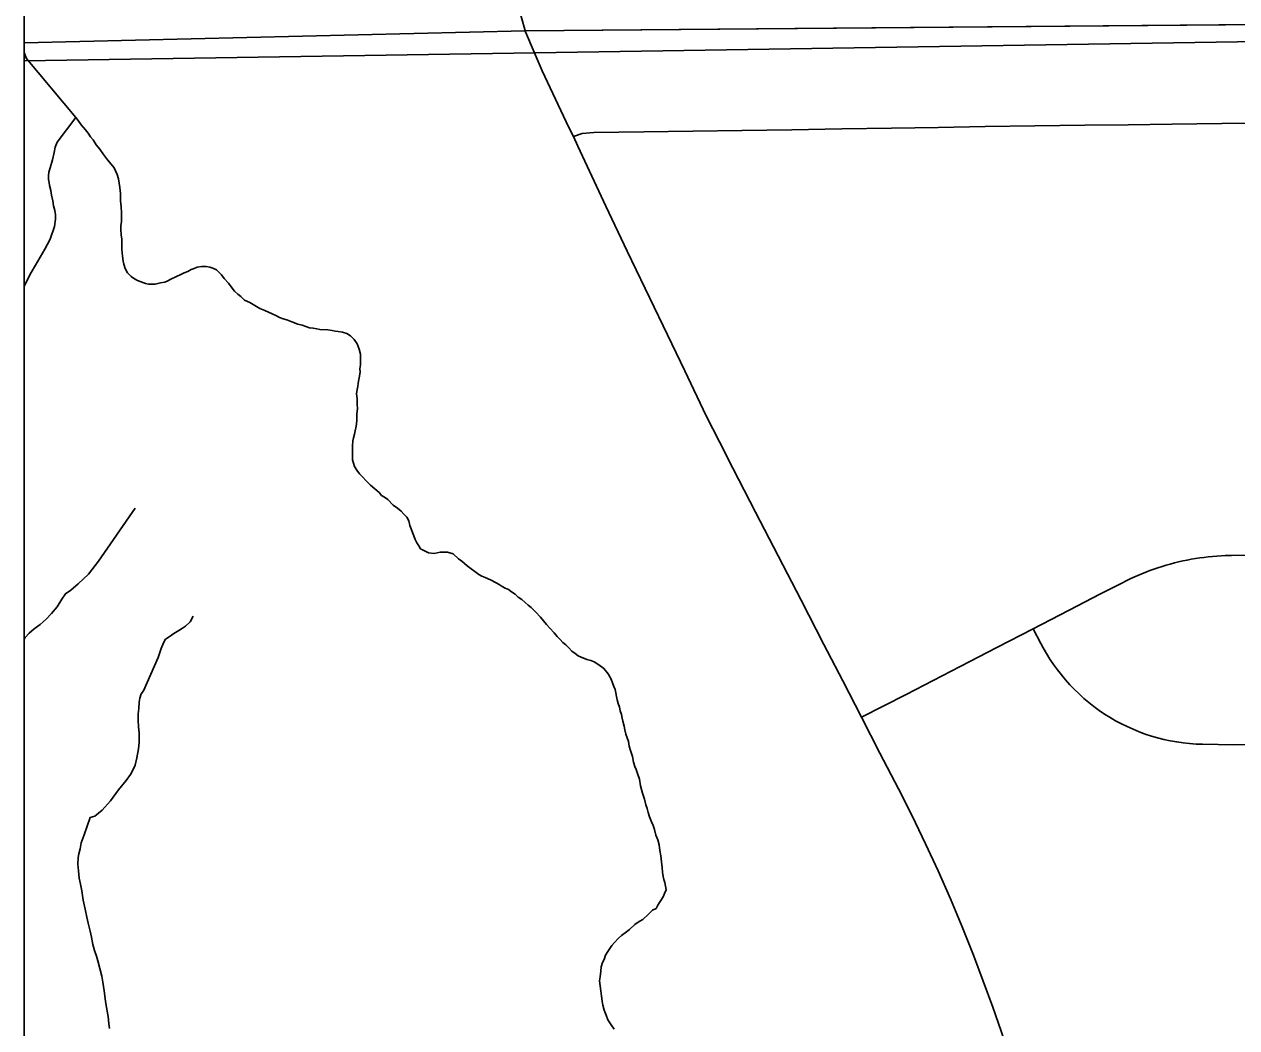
# Model space of a CAD drawing. Extents: x 103424 to 290657, y 38711 to 110967.
# Drawn here: x 214246.3526 to 214246.7303, y 40213.4362 to 40213.7488 of the extents above; entities that cross this region are included whole.
import ezdxf

# ---------------------------------------------------------------- set-up
doc = ezdxf.new("R2010")
doc.units = 0
for name, color, linetype in [('GM_X_Corporation', 7, 'Continuous'), ('GM_X_Minor_River', 7, 'Continuous'), ('GM_X_State_Route', 7, 'Continuous'), ('GM_X_Township_Road', 7, 'Continuous')]:
    doc.layers.add(name, color=color, linetype=linetype)

msp = doc.modelspace()

# ---------------------------------------------------------------- linework, layer by layer
at = {"layer": 'GM_X_Corporation'}
for points in [[(214247.88425, 40215.10125), (214246.35258, 40215.10125), (214246.35258, 40213.74302), (214246.50862, 40213.74676), (214247.49304, 40213.75527), (214247.63273, 40213.75746), (214247.88095, 40213.75762), (214247.88494, 40213.98106), (214247.88525, 40214.01696), (214247.8863, 40214.63438), (214247.88621, 40214.66416), (214247.88593, 40214.68485)], [(214246.35258, 40213.74302), (214246.35258, 40208.30125), (214253.15258, 40208.30125), (214253.15258, 40215.10125), (214247.88425, 40215.10125), (214247.88593, 40214.68485), (214247.88621, 40214.66416), (214247.8863, 40214.63438), (214247.88525, 40214.01696), (214247.88494, 40213.98106), (214247.88095, 40213.75762), (214247.63273, 40213.75746), (214247.49304, 40213.75527), (214246.50862, 40213.74676)], [(214247.88203, 40215.10125), (214246.35258, 40215.10125), (214246.35258, 40213.73749), (214247.49304, 40213.75527), (214247.63273, 40213.75746), (214247.88095, 40213.75762), (214247.88261, 40214.4628)], [(214247.88425, 40215.10125), (214246.35258, 40215.10125), (214246.35258, 40213.74302), (214246.50862, 40213.74676), (214247.49304, 40213.75527), (214247.63273, 40213.75746), (214247.88095, 40213.75762), (214247.88494, 40213.98106), (214247.88525, 40214.01696), (214247.8863, 40214.63438), (214247.88621, 40214.66416), (214247.88593, 40214.68485)]]:
    msp.add_lwpolyline(points, close=True, dxfattribs=at)
msp.add_lwpolyline([(214247.49304, 40213.75527), (214246.50862, 40213.74676), (214246.35258, 40213.74302), (214246.35258, 40211.331)], dxfattribs=at)
at = {"layer": 'GM_X_Minor_River'}
msp.add_line((214246.35258, 40213.74007), (214246.35326, 40213.73822), dxfattribs=at)
for points in [[(214246.35316, 40213.73828), (214246.36862, 40213.71976), (214246.36939, 40213.71882), (214246.37036, 40213.7175), (214246.37171, 40213.71599), (214246.37248, 40213.71486), (214246.37325, 40213.71372), (214246.37403, 40213.71278), (214246.37499, 40213.71127), (214246.37615, 40213.70995), (214246.37731, 40213.70825), (214246.37847, 40213.70655), (214246.37963, 40213.70523), (214246.38059, 40213.7041), (214246.38098, 40213.70315), (214246.38156, 40213.70202), (214246.38196, 40213.70069), (214246.38217, 40213.69936), (214246.38237, 40213.69803), (214246.38258, 40213.69613), (214246.38261, 40213.69385), (214246.38282, 40213.69195), (214246.38284, 40213.69005), (214246.38286, 40213.68853), (214246.38288, 40213.68739), (214246.3827, 40213.68605), (214246.38271, 40213.68491), (214246.38273, 40213.6832), (214246.38294, 40213.68187), (214246.38296, 40213.68035), (214246.38298, 40213.67864), (214246.38319, 40213.67655), (214246.3834, 40213.67503), (214246.3836, 40213.67408), (214246.384, 40213.67275), (214246.38477, 40213.67143), (214246.38593, 40213.6703), (214246.38689, 40213.66955), (214246.38784, 40213.66899), (214246.39033, 40213.66806), (214246.39128, 40213.66788), (214246.39223, 40213.66789), (214246.39337, 40213.6679), (214246.39507, 40213.6683), (214246.3964, 40213.6685), (214246.39735, 40213.66889), (214246.39829, 40213.66947), (214246.39999, 40213.67025), (214246.40132, 40213.67084), (214246.40245, 40213.67142), (214246.40359, 40213.67181), (214246.40453, 40213.67239), (214246.40548, 40213.67278), (214246.40642, 40213.67317), (214246.40775, 40213.67337), (214246.40927, 40213.67339), (214246.41041, 40213.67321), (214246.41137, 40213.67284), (214246.41251, 40213.67228), (214246.41405, 40213.67077), (214246.41483, 40213.66964), (214246.41618, 40213.66813), (214246.41733, 40213.66662), (214246.4181, 40213.66568), (214246.41907, 40213.66474), (214246.42003, 40213.66399), (214246.42118, 40213.66286), (214246.4229, 40213.66211), (214246.42443, 40213.66118), (214246.42596, 40213.66024), (214246.42749, 40213.65969), (214246.42864, 40213.65913), (214246.42978, 40213.65857), (214246.43112, 40213.65801), (214246.43208, 40213.65745), (214246.43322, 40213.65708), (214246.43437, 40213.65671), (214246.43589, 40213.65616), (214246.4378, 40213.65542), (214246.43914, 40213.65505), (214246.44028, 40213.65468), (214246.44143, 40213.65431), (214246.44257, 40213.65413), (214246.44371, 40213.65395), (214246.44467, 40213.65377), (214246.44714, 40213.65361), (214246.44847, 40213.65343), (214246.44942, 40213.65325), (214246.45038, 40213.65307), (214246.45171, 40213.65289), (214246.45304, 40213.65252), (214246.45419, 40213.65178), (214246.45535, 40213.65065)], [(214246.36862, 40213.71976), (214246.36282, 40213.7121), (214246.36226, 40213.71057), (214246.3619, 40213.70885), (214246.36136, 40213.70657), (214246.36063, 40213.70409), (214246.36027, 40213.70275), (214246.36009, 40213.70161), (214246.3601, 40213.70047), (214246.3603, 40213.69952), (214246.3605, 40213.69857), (214246.3609, 40213.69705), (214246.36111, 40213.69554), (214246.36151, 40213.69383), (214246.36172, 40213.69231), (214246.36212, 40213.69079), (214246.36232, 40213.68946), (214246.36234, 40213.68813), (214246.36198, 40213.68585), (214246.3607, 40213.68184), (214246.35903, 40213.67878), (214246.35753, 40213.67629), (214246.35604, 40213.67381), (214246.35474, 40213.67151), (214246.35258, 40213.66722)], [(214246.45535, 40213.65065), (214246.45631, 40213.64932), (214246.4569, 40213.64762), (214246.4573, 40213.6461), (214246.45731, 40213.64515), (214246.45732, 40213.6442), (214246.45734, 40213.64268), (214246.45717, 40213.64153), (214246.45718, 40213.64058), (214246.457, 40213.63925), (214246.45682, 40213.63811), (214246.45665, 40213.63697), (214246.45647, 40213.63601), (214246.45629, 40213.63506), (214246.45612, 40213.63373), (214246.45632, 40213.63221), (214246.45634, 40213.6305), (214246.45636, 40213.62898), (214246.45619, 40213.62745), (214246.45621, 40213.62555), (214246.45604, 40213.62422), (214246.45586, 40213.62308), (214246.45568, 40213.62212), (214246.4555, 40213.62117), (214246.45514, 40213.62003), (214246.45496, 40213.61907), (214246.45479, 40213.61736), (214246.4548, 40213.61641), (214246.45481, 40213.61508), (214246.45482, 40213.61413), (214246.45484, 40213.61318), (214246.45543, 40213.61109), (214246.4562, 40213.60996), (214246.45698, 40213.60882), (214246.45794, 40213.60788), (214246.45909, 40213.60656), (214246.46044, 40213.60525), (214246.46178, 40213.60412), (214246.46313, 40213.60299), (214246.4639, 40213.60205), (214246.46486, 40213.60149), (214246.46582, 40213.60074), (214246.46755, 40213.59904), (214246.46889, 40213.5981), (214246.47004, 40213.59716), (214246.47081, 40213.59622), (214246.47177, 40213.59528), (214246.47236, 40213.59414), (214246.47275, 40213.59263), (214246.47315, 40213.59168), (214246.47354, 40213.59054), (214246.47393, 40213.58941), (214246.47433, 40213.58827), (214246.47491, 40213.58732), (214246.47549, 40213.58638), (214246.47607, 40213.58543), (214246.47703, 40213.58487), (214246.47856, 40213.58413), (214246.48027, 40213.58395), (214246.48216, 40213.58435), (214246.48349, 40213.58437), (214246.48445, 40213.58438), (214246.48616, 40213.58382), (214246.48789, 40213.58232), (214246.48885, 40213.58157), (214246.49058, 40213.58006), (214246.49422, 40213.57744), (214246.49518, 40213.57688), (214246.49613, 40213.57651), (214246.49785, 40213.57576), (214246.49957, 40213.57483), (214246.50053, 40213.57427), (214246.50149, 40213.57371), (214246.50245, 40213.57314), (214246.5034, 40213.57277), (214246.50436, 40213.57202), (214246.50551, 40213.57127), (214246.50647, 40213.57033), (214246.50762, 40213.56958), (214246.50858, 40213.56864), (214246.50954, 40213.56789), (214246.5105, 40213.56714), (214246.51184, 40213.56582), (214246.51339, 40213.56413), (214246.51435, 40213.56299), (214246.51531, 40213.56186), (214246.51628, 40213.56073), (214246.51762, 40213.55922), (214246.51859, 40213.55809), (214246.51955, 40213.55715), (214246.52032, 40213.55621), (214246.52128, 40213.55546), (214246.52224, 40213.55452), (214246.5232, 40213.55357), (214246.52416, 40213.55282), (214246.52512, 40213.55207), (214246.52608, 40213.5517), (214246.5278, 40213.55096), (214246.52913, 40213.55059), (214246.53008, 40213.55022), (214246.53162, 40213.54928)], [(214246.38715, 40213.59805), (214246.37575, 40213.58158), (214246.37257, 40213.57756), (214246.36937, 40213.57448), (214246.36711, 40213.57256), (214246.36542, 40213.5714), (214246.3643, 40213.56968), (214246.3628, 40213.56738), (214246.36112, 40213.56527), (214246.35943, 40213.56354), (214246.35755, 40213.56181), (214246.35566, 40213.56046), (214246.35416, 40213.55911), (214246.35284, 40213.55777), (214246.35258, 40213.55728)], [(214246.40523, 40213.56438), (214246.4043, 40213.56266), (214246.40279, 40213.56131), (214246.40185, 40213.56073), (214246.40072, 40213.55996), (214246.39921, 40213.55899), (214246.3977, 40213.55803), (214246.39657, 40213.55726), (214246.39601, 40213.55611), (214246.39527, 40213.55439), (214246.39435, 40213.55153), (214246.38972, 40213.54121), (214246.38897, 40213.54025), (214246.38861, 40213.53892), (214246.38843, 40213.53759), (214246.38827, 40213.53568), (214246.3881, 40213.53397), (214246.38812, 40213.53207), (214246.38814, 40213.52998), (214246.38836, 40213.52808), (214246.38837, 40213.52656), (214246.38839, 40213.52503), (214246.38822, 40213.52313), (214246.38769, 40213.52027), (214246.38714, 40213.51799), (214246.3864, 40213.51646), (214246.38566, 40213.51512), (214246.38435, 40213.5132), (214246.38191, 40213.51033), (214246.37948, 40213.50688), (214246.37685, 40213.504), (214246.37459, 40213.50208), (214246.37308, 40213.50168), (214246.37216, 40213.49901), (214246.37124, 40213.49634), (214246.37032, 40213.49385), (214246.36996, 40213.49195), (214246.3696, 40213.49042), (214246.36942, 40213.48928), (214246.36926, 40213.48719), (214246.36947, 40213.4851), (214246.36969, 40213.48282), (214246.37009, 40213.48092), (214246.37049, 40213.47883), (214246.37091, 40213.47598), (214246.37151, 40213.47314), (214246.37211, 40213.47067), (214246.37251, 40213.46877), (214246.37311, 40213.46631), (214246.37352, 40213.46441), (214246.37392, 40213.46213), (214246.37451, 40213.46024), (214246.3751, 40213.45853), (214246.3755, 40213.45701), (214246.3767, 40213.45227), (214246.3771, 40213.45037), (214246.37751, 40213.44771), (214246.37793, 40213.44448), (214246.37834, 40213.44183), (214246.37875, 40213.43974), (214246.37896, 40213.43746), (214246.37917, 40213.43594)], [(214246.53162, 40213.54928), (214246.53315, 40213.54816), (214246.5345, 40213.54646), (214246.53547, 40213.54476), (214246.53586, 40213.54362), (214246.53626, 40213.54248), (214246.53665, 40213.54154), (214246.53726, 40213.53831), (214246.53765, 40213.53717), (214246.53804, 40213.53604), (214246.53825, 40213.5349), (214246.53864, 40213.53376), (214246.53885, 40213.53262), (214246.53905, 40213.53167), (214246.53944, 40213.53016), (214246.53965, 40213.52902), (214246.54004, 40213.52769), (214246.54044, 40213.52655), (214246.54083, 40213.52542), (214246.54104, 40213.5239), (214246.54143, 40213.52257), (214246.54203, 40213.52067), (214246.54243, 40213.51896), (214246.54282, 40213.51764), (214246.54321, 40213.51669), (214246.54361, 40213.51536), (214246.5442, 40213.51366), (214246.5446, 40213.51157), (214246.5452, 40213.50929), (214246.54579, 40213.5074), (214246.54619, 40213.50569), (214246.54659, 40213.50455), (214246.54698, 40213.50323), (214246.54738, 40213.5019), (214246.54797, 40213.50038), (214246.54855, 40213.49925), (214246.54895, 40213.49792), (214246.54935, 40213.49621), (214246.54993, 40213.4947), (214246.55033, 40213.49318), (214246.55054, 40213.49147), (214246.55094, 40213.48976), (214246.55115, 40213.48786), (214246.55136, 40213.48615), (214246.55138, 40213.48463), (214246.55159, 40213.4833), (214246.55179, 40213.48235), (214246.55218, 40213.48141), (214246.55238, 40213.48027), (214246.55259, 40213.47913), (214246.55203, 40213.47798), (214246.55166, 40213.47703), (214246.54998, 40213.47435), (214246.54942, 40213.47339), (214246.54829, 40213.47281), (214246.54697, 40213.47147), (214246.54528, 40213.46993), (214246.54415, 40213.46935), (214246.54283, 40213.46838), (214246.54114, 40213.46684), (214246.5402, 40213.46607), (214246.53869, 40213.46492), (214246.53756, 40213.46396), (214246.53643, 40213.4628), (214246.53568, 40213.46185), (214246.53437, 40213.45993), (214246.53363, 40213.45878), (214246.53326, 40213.45745), (214246.5327, 40213.45649), (214246.53234, 40213.45516), (214246.53217, 40213.45382), (214246.532, 40213.45211), (214246.53182, 40213.45078), (214246.53203, 40213.44926), (214246.53224, 40213.44774), (214246.53245, 40213.44603), (214246.53265, 40213.44451), (214246.53286, 40213.44318), (214246.53326, 40213.44166), (214246.53385, 40213.44015), (214246.53443, 40213.43863), (214246.5354, 40213.43712), (214246.53637, 40213.4358)]]:
    msp.add_lwpolyline(points, dxfattribs=at)
at = {"layer": 'GM_X_State_Route'}
msp.add_line((214246.51144, 40213.74015), (214246.50872, 40213.74648), dxfattribs=at)
for points in [[(214246.50872, 40213.74648), (214246.50467, 40213.76087), (214246.50289, 40213.77649), (214246.50168, 40213.83869), (214246.49523, 40213.95757), (214246.4936, 40214.06043), (214246.4945, 40214.22112), (214246.49407, 40214.37807), (214246.49228, 40214.45853), (214246.49626, 40214.51568), (214246.49945, 40214.55372), (214246.5104, 40214.67599), (214246.51976, 40214.77039), (214246.52016, 40214.7923), (214246.51697, 40214.80524), (214246.46778, 40214.92413), (214246.46061, 40214.94176), (214246.43697, 40214.99962), (214246.39532, 40215.10125)], [(214246.6579, 40213.43245), (214246.65433, 40213.44256), (214246.6513, 40213.4507), (214246.64827, 40213.45885), (214246.64477, 40213.46765), (214246.6411, 40213.47639), (214246.63727, 40213.48506), (214246.63337, 40213.4935), (214246.62917, 40213.50219), (214246.62491, 40213.51065), (214246.61916, 40213.52179), (214246.61341, 40213.53291), (214246.60756, 40213.54425), (214246.60172, 40213.5556), (214246.59459, 40213.5694), (214246.58747, 40213.58321), (214246.58042, 40213.59688), (214246.57336, 40213.61055), (214246.56921, 40213.61871), (214246.56506, 40213.62687), (214246.55833, 40213.64087), (214246.5516, 40213.65487), (214246.54601, 40213.66651), (214246.54041, 40213.67815), (214246.5338, 40213.6922), (214246.5294, 40213.70154), (214246.52501, 40213.71088), (214246.52372, 40213.71387), (214246.52223, 40213.71664), (214246.51809, 40213.72546), (214246.51396, 40213.73428), (214246.51144, 40213.74015)]]:
    msp.add_lwpolyline(points, dxfattribs=at)
at = {"layer": 'GM_X_Township_Road'}
for points in [[(214246.52372, 40213.71387), (214246.52641, 40213.71476), (214246.53004, 40213.71509), (214246.54557, 40213.71531), (214246.56087, 40213.71553), (214246.57617, 40213.71574), (214246.5917, 40213.71599), (214246.60723, 40213.71623), (214246.62276, 40213.71648), (214246.63733, 40213.71671), (214246.6519, 40213.71694), (214246.66743, 40213.71715), (214246.68297, 40213.71736), (214246.69653, 40213.71754), (214246.7101, 40213.71773), (214246.72563, 40213.71794), (214246.74116, 40213.71815)], [(214246.61341, 40213.53291), (214246.62035, 40213.53647), (214246.62729, 40213.54004), (214246.63573, 40213.54441), (214246.64417, 40213.54878), (214246.65554, 40213.55465), (214246.66692, 40213.56051), (214246.68072, 40213.56764), (214246.68769, 40213.57124), (214246.69467, 40213.57484), (214246.69585, 40213.57544), (214246.69706, 40213.57602), (214246.69827, 40213.57658), (214246.6995, 40213.57712), (214246.70073, 40213.57764), (214246.70199, 40213.57814), (214246.70322, 40213.57861), (214246.70447, 40213.57907), (214246.70575, 40213.5795), (214246.70703, 40213.57991), (214246.70831, 40213.58029), (214246.70959, 40213.58066), (214246.7109, 40213.581), (214246.71218, 40213.58132), (214246.7135, 40213.58162), (214246.71481, 40213.58189), (214246.71611, 40213.58214), (214246.71744, 40213.58237), (214246.71876, 40213.58257), (214246.72009, 40213.58275), (214246.72142, 40213.58291), (214246.72274, 40213.58305), (214246.72407, 40213.58316), (214246.72542, 40213.58325), (214246.72674, 40213.58331), (214246.72866, 40213.58336), (214246.73759, 40213.58354)], [(214246.66692, 40213.56051), (214246.66931, 40213.55588), (214246.67004, 40213.55451), (214246.67106, 40213.55275), (214246.67212, 40213.55103), (214246.67324, 40213.54935), (214246.67442, 40213.54771), (214246.67567, 40213.54611), (214246.67695, 40213.54456), (214246.6783, 40213.54305), (214246.67973, 40213.54159), (214246.68117, 40213.54018), (214246.68266, 40213.53882), (214246.68422, 40213.53752), (214246.68581, 40213.53627), (214246.68745, 40213.53507), (214246.6891, 40213.53393), (214246.69083, 40213.53286), (214246.69258, 40213.53184), (214246.69436, 40213.53089), (214246.69619, 40213.53), (214246.69803, 40213.52917), (214246.6999, 40213.5284), (214246.7018, 40213.52771), (214246.70372, 40213.52708), (214246.70566, 40213.52651), (214246.70763, 40213.52602), (214246.70959, 40213.52559), (214246.7116, 40213.52524), (214246.71359, 40213.52495), (214246.71561, 40213.52473), (214246.71762, 40213.52459), (214246.71966, 40213.52451), (214246.7294, 40213.52431), (214246.74493, 40213.52458)]]:
    msp.add_lwpolyline(points, dxfattribs=at)

doc.saveas('drawing.dxf')
